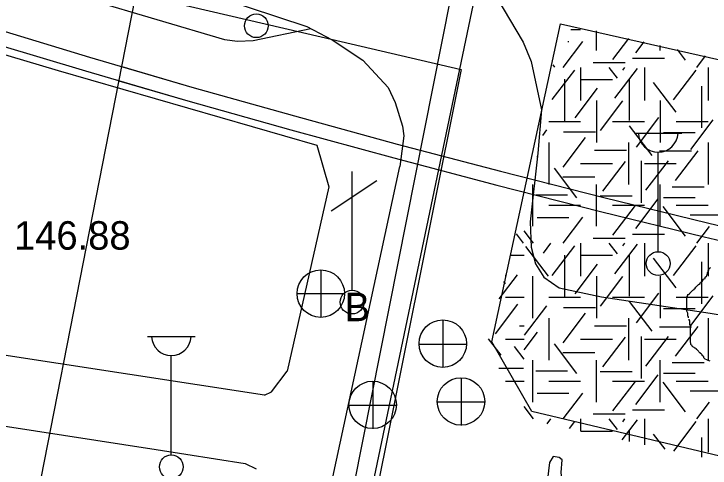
# Model space of a CAD drawing. Extents: x 419101 to 420177, y 4451541 to 4452254.
# Drawn here: x 419568.67 to 419598, y 4451913.06 to 4451932.2 of the extents above; entities that cross this region are included whole.
import ezdxf

# ---------------------------------------------------------------- set-up
doc = ezdxf.new("R2010")
doc.units = 0
for name, color, linetype in [('1_PLAN_ONAMA_SINIRI', 7, 'Continuous'), ('2_KADASTRO', 7, 'Continuous'), ('3_HALİHAZIR', 7, 'Continuous'), ('Level 3', 7, 'Continuous'), ('Level 41', 7, 'Continuous'), ('Level 53', 7, 'Continuous'), ('Level 60', 7, 'Continuous'), ('Level 62', 7, 'Continuous'), ('Level 9', 7, 'Continuous')]:
    doc.layers.add(name, color=color, linetype=linetype)

msp = doc.modelspace()

# ---------------------------------------------------------------- linework, layer by layer
at = {"layer": '1_PLAN_ONAMA_SINIRI'}
msp.add_line((419583.061, 4451908.89), (419588.232, 4451933.575), dxfattribs=at)
at = {"layer": '2_KADASTRO'}
msp.add_lwpolyline([(419483.513, 4451955.617), (419517.717, 4451947.488), (419528.121, 4451943.973), (419554.443, 4451937.552), (419581.617, 4451931.23), (419587.519, 4451929.859), (419580.934, 4451897.049), (419579.599, 4451891.042), (419576.778, 4451866.546), (419570.838, 4451867.926), (419562.306, 4451833.165), (419527.032, 4451839.112), (419523.249, 4451817.523), (419440.106, 4451831.216)], dxfattribs=at)
at = {"layer": '3_HALİHAZIR'}
for p, q in [((419594.812, 4451927.18), (419596.812, 4451927.18)), ((419595.812, 4451922.18), (419595.812, 4451926.373)), ((419582.925, 4451920.556), (419582.925, 4451925.556)), ((419582.035, 4451923.906), (419583.965, 4451925.176)), ((419581.597, 4451921.411), (419581.597, 4451919.411)), ((419580.597, 4451920.411), (419582.597, 4451920.411)), ((419586.752, 4451917.295), (419586.752, 4451919.295)), ((419574.3, 4451918.611), (419576.3, 4451918.611)), ((419585.732, 4451918.285), (419587.732, 4451918.285)), ((419575.3, 4451913.611), (419575.3, 4451917.804)), ((419583.8, 4451914.715), (419583.8, 4451916.715)), ((419587.521, 4451914.858), (419587.521, 4451916.858)), ((419586.501, 4451915.848), (419588.501, 4451915.848)), ((419582.78, 4451915.705), (419584.78, 4451915.705))]:
    msp.add_line(p, q, dxfattribs=at)
for points in [[(419442.322, 4451980.408), (419466.404, 4451972.181), (419489.904, 4451964.754), (419510.974, 4451958.389), (419530.845, 4451952.329), (419561.901, 4451943.145), (419581.509, 4451937.295), (419584.7, 4451936.255), (419585.825, 4451935.683), (419587.144, 4451934.881), (419588.037, 4451934.003), (419589.012, 4451932.898), (419590.121, 4451931.006), (419590.456, 4451930.189), (419590.89, 4451928.162), (419590.749, 4451926.331)], [(419430.945, 4451978.903), (419448.613, 4451972.639), (419474.144, 4451964.157), (419512.657, 4451952.335), (419540.21, 4451944.082), (419567.525, 4451936.127), (419581.013, 4451931.673), (419582.071, 4451931.103), (419583.368, 4451930.256), (419584.433, 4451929.102), (419584.728, 4451928.466), (419585.036, 4451927.471), (419585.091, 4451927.066), (419584.929, 4451925.768)], [(419444.764, 4451974.003), (419443.853, 4451971.098), (419471.414, 4451962.736), (419496.759, 4451955.137), (419516.026, 4451949.497), (419563.276, 4451935.347), (419577.547, 4451931.117), (419578.083, 4451931.055), (419578.755, 4451931.079), (419581.184, 4451931.581)], [(419440.38, 4451968.725), (419451.759, 4451965.394), (419470.209, 4451959.851), (419488.789, 4451954.17), (419507.792, 4451948.409), (419527.047, 4451942.885), (419545.496, 4451937.298), (419570.539, 4451929.819), (419581.437, 4451926.67), (419581.944, 4451924.914), (419580.185, 4451917.137)], [(419579.226, 4451916.13), (419564.845, 4451918.331), (419559.994, 4451919.148), (419557.942, 4451919.768), (419555.238, 4451920.92), (419553.254, 4451923.945), (419551.387, 4451926.386), (419549.609, 4451928.045), (419547.692, 4451929.507), (419544.532, 4451931.075), (419538.508, 4451932.886), (419527.457, 4451935.564), (419514.255, 4451938.553), (419509.945, 4451939.599), (419505.221, 4451940.947), (419499.736, 4451942.919), (419491.075, 4451945.926), (419476.251, 4451951.326)], [(419590.749, 4451926.331), (419590.422, 4451923.441), (419590.458, 4451922.369), (419590.639, 4451921.672), (419591.001, 4451921.104), (419591.635, 4451920.66), (419593.428, 4451920.27), (419597.997, 4451919.593), (419625.842, 4451914.894), (419626.373, 4451914.766)], [(419572.108, 4451909.66), (419576.526, 4451909.925), (419578.317, 4451910.226), (419581.304, 4451911.093), (419581.623, 4451911.329), (419581.953, 4451911.965), (419584.929, 4451925.768)], [(419566.88, 4451860.738), (419548.412, 4451864.779), (419543.567, 4451865.797), (419543.545, 4451865.82), (419543.397, 4451866.07), (419543.54, 4451866.422), (419546.489, 4451871.501), (419548.732, 4451876.044), (419551.13, 4451882.12), (419554.407, 4451890.933), (419555.852, 4451895.545), (419557.24, 4451901.34), (419557.943, 4451906.488), (419558.108, 4451909.959), (419557.959, 4451912.526), (419556.82, 4451917.084), (419559.067, 4451916.28), (419561.567, 4451915.758), (419568.217, 4451914.841), (419574.665, 4451913.841), (419578.41, 4451913.258), (419578.87, 4451913.022)], [(419579.226, 4451916.13), (419579.52, 4451916.277), (419580.185, 4451917.137)], [(419626.373, 4451914.766), (419625.114, 4451908.048), (419619.859, 4451908.88), (419616.626, 4451907.195), (419614.539, 4451906.658), (419613.422, 4451906.514), (419612.22, 4451906.551), (419610.623, 4451906.779), (419595.326, 4451910.085), (419593.203, 4451910.596), (419592.584, 4451910.772), (419592.278, 4451910.96), (419591.997, 4451911.281), (419591.895, 4451911.618), (419591.802, 4451912.246), (419591.731, 4451912.873), (419591.768, 4451913.407), (419591.637, 4451913.5), (419591.393, 4451913.552)], [(419591.393, 4451913.552), (419591.23, 4451913.29), (419591.082, 4451912), (419591.263, 4451911.326), (419591.626, 4451910.757), (419592.215, 4451910.337), (419601.047, 4451908.413), (419611.565, 4451906.214), (419613.611, 4451906.129), (419615.108, 4451906.283), (419617.222, 4451906.999), (419618.412, 4451907.341), (419620.061, 4451907.379), (419624.714, 4451906.531)]]:
    msp.add_lwpolyline(points, dxfattribs=at)
for centre, radius in [((419578.882, 4451931.702), 0.5), ((419595.812, 4451921.68), 0.5), ((419581.597, 4451920.411), 1), ((419582.915, 4451920.056), 0.501), ((419586.737, 4451918.303), 1), ((419583.785, 4451915.723), 1), ((419587.505, 4451915.866), 1), ((419575.3, 4451913.111), 0.5)]:
    msp.add_circle(centre, radius, dxfattribs=at)
for centre in [(419595.812, 4451927.21), (419575.3, 4451918.641)]:
    msp.add_arc(centre, 0.837, 183.298, 356.9072, dxfattribs=at)
at = {"layer": 'Level 3'}
for points in [[(419597.091, 4451919.388), (419597.091, 4451919.414), (419597.091, 4451919.439), (419597.065, 4451919.465), (419597.065, 4451919.491), (419597.065, 4451919.517), (419597.065, 4451919.543), (419597.065, 4451919.569), (419597.065, 4451919.595), (419597.013, 4451919.673), (419597.013, 4451919.751), (419597.013, 4451919.777), (419597.013, 4451919.855), (419597.013, 4451919.933), (419597.013, 4451919.959), (419597.013, 4451919.985), (419597.013, 4451920.011), (419597.013, 4451920.037), (419597.013, 4451920.063), (419597.013, 4451920.089), (419597.013, 4451920.115), (419597.013, 4451920.141), (419597.013, 4451920.167), (419597.013, 4451920.245), (419597.039, 4451920.27), (419597.039, 4451920.296), (419597.039, 4451920.322), (419597.065, 4451920.322), (419597.065, 4451920.348), (419597.065, 4451920.374), (419597.143, 4451920.4), (419597.143, 4451920.426), (419597.221, 4451920.504), (419597.273, 4451920.556), (419597.324, 4451920.582), (419597.324, 4451920.608), (419597.35, 4451920.608), (419597.402, 4451920.686), (419597.454, 4451920.738), (419597.506, 4451920.79), (419597.584, 4451920.842), (419597.584, 4451920.868), (419597.636, 4451920.894), (419597.636, 4451920.92), (419597.662, 4451920.92), (419597.714, 4451920.998), (419597.714, 4451921.024), (419597.791, 4451921.05), (419597.791, 4451921.075), (419597.791, 4451921.101), (419597.843, 4451921.153), (419597.869, 4451921.179), (419597.869, 4451921.205), (419597.895, 4451921.231), (419597.895, 4451921.257), (419597.895, 4451921.283), (419597.895, 4451921.309), (419597.921, 4451921.335), (419597.921, 4451921.361), (419597.921, 4451921.387), (419597.947, 4451921.387), (419597.947, 4451921.413), (419597.947, 4451921.439), (419597.973, 4451921.465), (419597.973, 4451921.491), (419598.025, 4451921.517)], [(419597.999, 4451917.57), (419597.921, 4451917.596), (419597.869, 4451917.622), (419597.791, 4451917.648), (419597.765, 4451917.674), (419597.74, 4451917.7), (419597.74, 4451917.726), (419597.74, 4451917.752), (419597.662, 4451917.803), (419597.662, 4451917.829), (419597.636, 4451917.855), (419597.636, 4451917.881), (419597.61, 4451917.881), (419597.61, 4451917.907), (419597.584, 4451917.907), (419597.558, 4451917.933), (419597.532, 4451917.959), (419597.506, 4451917.985), (419597.48, 4451918.011), (419597.454, 4451918.037), (419597.428, 4451918.063), (419597.428, 4451918.089), (419597.376, 4451918.115), (419597.35, 4451918.115), (419597.324, 4451918.141), (419597.273, 4451918.167), (419597.247, 4451918.193), (419597.247, 4451918.219), (419597.221, 4451918.245), (419597.195, 4451918.271), (419597.195, 4451918.297), (419597.195, 4451918.323), (419597.169, 4451918.349), (419597.169, 4451918.375), (419597.169, 4451918.401), (419597.169, 4451918.479), (419597.169, 4451918.531), (419597.169, 4451918.557), (419597.169, 4451918.583), (419597.169, 4451918.608), (419597.169, 4451918.634), (419597.169, 4451918.66), (419597.169, 4451918.686), (419597.169, 4451918.712), (419597.169, 4451918.738), (419597.169, 4451918.764), (419597.169, 4451918.79), (419597.169, 4451918.816), (419597.169, 4451918.842), (419597.169, 4451918.868), (419597.169, 4451918.894), (419597.169, 4451918.92), (419597.169, 4451918.946), (419597.169, 4451919.024), (419597.169, 4451919.05), (419597.169, 4451919.076), (419597.143, 4451919.076), (419597.143, 4451919.102), (419597.143, 4451919.128), (419597.143, 4451919.154), (419597.143, 4451919.18), (419597.143, 4451919.206), (419597.143, 4451919.232), (419597.143, 4451919.258), (419597.143, 4451919.284), (419597.117, 4451919.284), (419597.117, 4451919.31), (419597.117, 4451919.336)]]:
    msp.add_lwpolyline(points, dxfattribs=at)
at = {"layer": 'Level 41'}
for p, q in [((419592.139, 4451931.543), (419592.545, 4451931.543)), ((419593.217, 4451930.659), (419593.217, 4451931.486)), ((419591.816, 4451929.95), (419592.645, 4451931.041)), ((419592.003, 4451931.032), (419592.05, 4451931.032)), ((419593.907, 4451930.283), (419594.583, 4451931.172)), ((419594.867, 4451930.562), (419595.219, 4451931.026)), ((419595.903, 4451930.659), (419595.903, 4451930.869)), ((419596.97, 4451930.248), (419596.623, 4451930.704)), ((419597.436, 4451929.95), (419597.804, 4451930.433)), ((419593.078, 4451930.156), (419594.421, 4451930.156)), ((419594.73, 4451930.331), (419596.073, 4451930.331)), ((419591.351, 4451928.589), (419592.299, 4451929.837)), ((419591.371, 4451930.058), (419591.442, 4451929.951)), ((419592.545, 4451929.95), (419592.545, 4451928.552)), ((419594.094, 4451929.498), (419593.75, 4451929.95)), ((419593.987, 4451928.656), (419594.937, 4451929.906)), ((419594.32, 4451929.83), (419594.411, 4451929.95)), ((419595.231, 4451929.95), (419595.231, 4451928.552)), ((419596.464, 4451928.587), (419597.413, 4451929.837)), ((419597.917, 4451929.95), (419597.917, 4451928.552)), ((419591.87, 4451929.448), (419591.87, 4451927.681)), ((419592.545, 4451929.436), (419593.888, 4451929.436)), ((419594.587, 4451929.483), (419594.587, 4451927.716)), ((419596.571, 4451928.061), (419595.622, 4451929.31)), ((419592.31, 4451927.815), (419593.259, 4451929.065)), ((419597.635, 4451929.162), (419597.635, 4451927.395)), ((419593.217, 4451928.552), (419593.217, 4451926.785)), ((419593.376, 4451927.29), (419594.325, 4451928.54)), ((419595.903, 4451928.552), (419595.903, 4451926.785)), ((419594.893, 4451926.589), (419595.844, 4451927.838)), ((419591.202, 4451927.668), (419592.545, 4451927.668)), ((419593.888, 4451927.668), (419595.231, 4451927.668)), ((419595.559, 4451926.239), (419594.609, 4451927.488)), ((419596.574, 4451927.668), (419597.917, 4451927.668)), ((419597.184, 4451926.484), (419598.133, 4451927.734)), ((419590.948, 4451927.076), (419591.128, 4451927.313)), ((419591.826, 4451927.234), (419593.169, 4451927.234)), ((419596.034, 4451927.198), (419597.377, 4451927.198)), ((419591.804, 4451925.747), (419592.753, 4451926.997)), ((419591.202, 4451926.785), (419591.202, 4451925.018)), ((419594.56, 4451926.785), (419594.56, 4451925.018)), ((419597.917, 4451926.785), (419597.917, 4451925.018)), ((419593.132, 4451926.461), (419594.475, 4451926.461)), ((419595.874, 4451926.428), (419597.217, 4451926.428)), ((419596.544, 4451925.187), (419597.494, 4451926.437)), ((419590.703, 4451926.158), (419590.728, 4451926.191)), ((419595.092, 4451926.013), (419595.092, 4451924.245)), ((419595.292, 4451924.767), (419596.241, 4451926.016)), ((419592.545, 4451925.901), (419593.888, 4451925.901)), ((419593.481, 4451924.731), (419594.431, 4451925.981)), ((419595.231, 4451925.901), (419596.574, 4451925.901)), ((419592.389, 4451924.45), (419591.44, 4451925.7)), ((419591.799, 4451925.341), (419593.142, 4451925.341)), ((419590.531, 4451923.25), (419590.531, 4451925.018)), ((419593.217, 4451923.25), (419593.217, 4451925.018)), ((419595.903, 4451923.25), (419595.903, 4451925.018)), ((419596.408, 4451924.92), (419597.751, 4451924.92)), ((419590.654, 4451924.569), (419591.997, 4451924.569)), ((419593.371, 4451924.535), (419594.714, 4451924.535)), ((419594.867, 4451923.153), (419595.816, 4451924.403)), ((419596.034, 4451924.464), (419597.377, 4451924.464)), ((419590.163, 4451924.134), (419590.169, 4451924.134)), ((419591.202, 4451924.134), (419592.545, 4451924.134)), ((419593.888, 4451924.134), (419595.231, 4451924.134)), ((419593.907, 4451922.874), (419594.856, 4451924.123)), ((419596.97, 4451922.839), (419596.02, 4451924.088)), ((419596.574, 4451924.134), (419597.917, 4451924.134)), ((419597.153, 4451923.727), (419598.496, 4451923.727)), ((419590.708, 4451923.623), (419592.05, 4451923.623)), ((419591.816, 4451922.541), (419592.645, 4451923.632)), ((419597.436, 4451922.541), (419597.973, 4451923.247)), ((419590.14, 4451922.541), (419589.843, 4451922.933)), ((419590.563, 4451922.541), (419590.169, 4451923.059)), ((419594.73, 4451922.922), (419596.073, 4451922.922)), ((419590.979, 4451922.124), (419591.296, 4451922.541)), ((419592.545, 4451922.541), (419592.545, 4451921.143)), ((419593.078, 4451922.747), (419594.421, 4451922.747)), ((419594.094, 4451922.089), (419593.75, 4451922.541)), ((419593.987, 4451921.247), (419594.937, 4451922.497)), ((419594.32, 4451922.421), (419594.411, 4451922.541)), ((419595.231, 4451922.541), (419595.231, 4451921.143)), ((419597.917, 4451922.541), (419597.917, 4451921.143)), ((419591.19, 4451921.143), (419590.241, 4451922.393)), ((419591.35, 4451921.178), (419592.299, 4451922.428)), ((419596.464, 4451921.178), (419597.413, 4451922.428)), ((419589.601, 4451922.027), (419590.169, 4451922.027)), ((419591.87, 4451922.039), (419591.87, 4451920.272)), ((419592.545, 4451922.027), (419593.888, 4451922.027)), ((419594.587, 4451922.074), (419594.587, 4451920.307)), ((419596.571, 4451920.652), (419595.622, 4451921.901)), ((419592.31, 4451920.406), (419593.259, 4451921.656)), ((419597.635, 4451921.753), (419597.635, 4451919.986)), ((419589.111, 4451920.188), (419589.879, 4451921.2)), ((419589.381, 4451921.202), (419589.381, 4451921.143)), ((419589.381, 4451921.202), (419589.381, 4451921.143)), ((419590.531, 4451919.376), (419590.531, 4451921.143)), ((419593.217, 4451921.143), (419593.217, 4451919.376)), ((419593.376, 4451919.881), (419594.325, 4451921.131)), ((419595.903, 4451921.143), (419595.903, 4451919.376)), ((419589.382, 4451920.827), (419589.307, 4451920.925)), ((419589.381, 4451920.259), (419590.169, 4451920.259)), ((419591.202, 4451920.259), (419592.545, 4451920.259)), ((419593.888, 4451920.259), (419595.231, 4451920.259)), ((419594.893, 4451919.18), (419595.844, 4451920.429)), ((419596.574, 4451920.259), (419597.917, 4451920.259)), ((419597.184, 4451919.075), (419598.133, 4451920.325)), ((419588.956, 4451918.724), (419589.906, 4451919.973)), ((419590.179, 4451918.655), (419591.128, 4451919.904)), ((419595.559, 4451918.83), (419594.609, 4451920.079)), ((419591.804, 4451918.338), (419592.753, 4451919.588)), ((419591.826, 4451919.825), (419593.169, 4451919.825)), ((419596.034, 4451919.789), (419597.377, 4451919.789)), ((419591.202, 4451919.376), (419591.202, 4451917.609)), ((419594.56, 4451919.376), (419594.56, 4451917.609)), ((419597.917, 4451919.376), (419597.917, 4451917.609)), ((419589.965, 4451919.052), (419590.169, 4451919.052)), ((419593.132, 4451919.052), (419594.475, 4451919.052)), ((419595.874, 4451919.019), (419597.217, 4451919.019)), ((419596.544, 4451917.778), (419597.494, 4451919.028)), ((419590.169, 4451918.046), (419590.728, 4451918.782)), ((419589.195, 4451917.812), (419588.663, 4451918.512)), ((419589.381, 4451918.492), (419590.169, 4451918.492)), ((419592.545, 4451918.492), (419593.888, 4451918.492)), ((419593.481, 4451917.322), (419594.431, 4451918.572)), ((419595.092, 4451918.604), (419595.092, 4451916.836)), ((419595.231, 4451918.492), (419596.574, 4451918.492)), ((419595.292, 4451917.358), (419596.241, 4451918.607)), ((419590.169, 4451917.652), (419589.763, 4451918.186)), ((419592.389, 4451917.041), (419591.44, 4451918.291)), ((419591.799, 4451917.932), (419593.142, 4451917.932)), ((419590.531, 4451915.841), (419590.531, 4451917.609)), ((419593.217, 4451915.841), (419593.217, 4451917.609)), ((419595.903, 4451915.841), (419595.903, 4451917.609)), ((419596.408, 4451917.511), (419597.751, 4451917.511)), ((419589.101, 4451917.266), (419590.135, 4451917.266)), ((419590.654, 4451917.16), (419591.997, 4451917.16)), ((419593.371, 4451917.126), (419594.714, 4451917.126)), ((419594.867, 4451915.744), (419595.816, 4451916.994)), ((419596.034, 4451917.055), (419597.377, 4451917.055)), ((419589.381, 4451916.725), (419590.169, 4451916.725)), ((419591.202, 4451916.725), (419592.545, 4451916.725)), ((419593.888, 4451916.725), (419595.231, 4451916.725)), ((419593.907, 4451915.465), (419594.856, 4451916.714)), ((419596.97, 4451915.43), (419596.02, 4451916.679)), ((419596.574, 4451916.725), (419597.917, 4451916.725)), ((419590.708, 4451916.214), (419592.05, 4451916.214)), ((419591.816, 4451915.132), (419592.645, 4451916.223)), ((419597.153, 4451916.318), (419598.496, 4451916.318)), ((419597.436, 4451915.132), (419597.973, 4451915.838)), ((419590.563, 4451915.132), (419590.169, 4451915.65)), ((419594.73, 4451915.513), (419596.073, 4451915.513)), ((419593.078, 4451915.338), (419594.421, 4451915.338)), ((419591.138, 4451914.924), (419591.296, 4451915.132)), ((419592.074, 4451914.722), (419592.299, 4451915.019)), ((419592.545, 4451915.132), (419592.545, 4451914.621)), ((419594.094, 4451914.68), (419593.75, 4451915.132)), ((419594.296, 4451914.244), (419594.937, 4451915.088)), ((419594.32, 4451915.012), (419594.411, 4451915.132)), ((419595.231, 4451915.132), (419595.231, 4451914.043)), ((419596.469, 4451913.776), (419597.413, 4451915.019)), ((419597.917, 4451915.132), (419597.917, 4451913.734)), ((419592.558, 4451914.618), (419593.888, 4451914.618)), ((419594.587, 4451914.665), (419594.587, 4451914.181)), ((419596.107, 4451913.854), (419595.622, 4451914.492)), ((419597.635, 4451914.344), (419597.635, 4451913.525))]:
    msp.add_line(p, q, dxfattribs=at)
at = {"layer": 'Level 53'}
for p, q in [((419567.551, 4451931.679), (419571.851, 4451930.379)), ((419567.371, 4451931.099), (419571.681, 4451929.799)), ((419571.851, 4451930.379), (419576.161, 4451929.119)), ((419573.21, 4451929.982), (419576.161, 4451929.119)), ((419571.681, 4451929.799), (419576.001, 4451928.539)), ((419573.093, 4451929.387), (419576.001, 4451928.539)), ((419576.161, 4451929.119), (419580.491, 4451927.899)), ((419576.161, 4451929.119), (419580.491, 4451927.899)), ((419576.001, 4451928.539), (419580.331, 4451927.319)), ((419576.001, 4451928.539), (419580.331, 4451927.319)), ((419580.491, 4451927.899), (419584.821, 4451926.709)), ((419580.491, 4451927.899), (419584.821, 4451926.709)), ((419580.331, 4451927.319), (419584.671, 4451926.129)), ((419580.331, 4451927.319), (419584.671, 4451926.129)), ((419584.821, 4451926.709), (419589.171, 4451925.569)), ((419584.821, 4451926.709), (419589.171, 4451925.569)), ((419584.671, 4451926.129), (419589.021, 4451924.989)), ((419584.671, 4451926.129), (419589.021, 4451924.989)), ((419589.171, 4451925.569), (419593.521, 4451924.459)), ((419589.171, 4451925.569), (419593.521, 4451924.459)), ((419589.021, 4451924.989), (419593.381, 4451923.879)), ((419589.021, 4451924.989), (419593.381, 4451923.879)), ((419593.521, 4451924.459), (419597.891, 4451923.389)), ((419593.521, 4451924.459), (419597.891, 4451923.389)), ((419593.381, 4451923.879), (419597.751, 4451922.809)), ((419593.381, 4451923.879), (419597.751, 4451922.809)), ((419597.891, 4451923.389), (419602.451, 4451922.319)), ((419597.891, 4451923.389), (419602.451, 4451922.319)), ((419597.751, 4451922.809), (419602.311, 4451921.739)), ((419597.751, 4451922.809), (419602.311, 4451921.739))]:
    msp.add_line(p, q, dxfattribs=at)
at = {"layer": 'Level 60'}
msp.add_lwpolyline([(419551.406, 4452004.84), (419688.113, 4452033.184), (419689.184, 4452010.457), (419641.548, 4452001.907), (419626.158, 4451989.448), (419572.903, 4451979.188), (419568.994, 4451955.003), (419612.234, 4451945.965), (419602.91, 4451907.333), (419648.864, 4451897.593), (419647.326, 4451890.19), (419601.026, 4451899.53), (419588.294, 4451846.783), (419558.246, 4451853.623), (419574.858, 4451938.392), (419542.123, 4451947.187)], close=True, dxfattribs=at)
at = {"layer": 'Level 62'}
msp.add_lwpolyline([(419600.36, 4451913.095), (419590.496, 4451915.442), (419588.805, 4451918.38), (419591.703, 4451931.782), (419602.945, 4451929.243)], dxfattribs=at)
at = {"layer": 'Level 9'}
msp.add_line((419588.956, 4451942.453), (419576.393, 4451879.092), dxfattribs=at)

# ---------------------------------------------------------------- texts
at = {"layer": '3_HALİHAZIR'}
msp.add_text('146.88 ', height=1.2, rotation=359.998, dxfattribs=at).set_placement((419568.676, 4451922.265))
msp.add_text('B', height=1.2, dxfattribs=at).set_placement((419582.597, 4451919.249))

doc.saveas('drawing.dxf')
